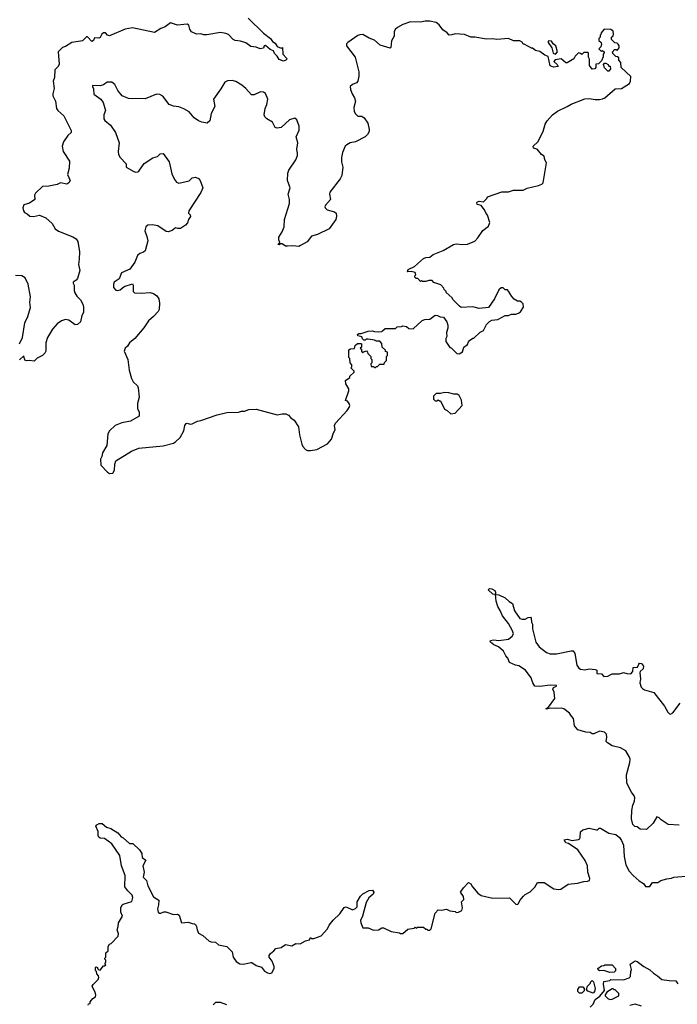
# Model space of a CAD drawing. Extents: x 2293139 to 2515392, y 824115 to 1006937.
# Tile 332 of 417: x 2450526 to 2456808, y 844713 to 854123. Entities that reach past the tile are written whole.
import ezdxf

# ---------------------------------------------------------------- set-up
doc = ezdxf.new("R2010")
doc.units = 0

msp = doc.modelspace()

# ---------------------------------------------------------------- linework, layer by layer
at = {"layer": '0CON10XD'}
for points in [[(2452709.3, 854139.3), (2452855.8, 853995), (2452922.1, 853942.1), (2452940, 853915), (2452967.7, 853897.7), (2452987, 853867), (2453025, 853850), (2453036.4, 853856.4), (2453040, 853795), (2453075.7, 853755.7), (2453077.1, 853745), (2453070, 853735), (2453045, 853726.9), (2453004.3, 853744.3), (2452986.2, 853776.2), (2452961.2, 853801.2), (2452951.2, 853825), (2452917.7, 853837.7), (2452875, 853876.7), (2452860, 853875), (2452855, 853850), (2452823.6, 853843.6), (2452785, 853860), (2452735, 853866.7), (2452685, 853902.5), (2452635, 853916.9), (2452583.2, 853923.2), (2452563.8, 853935), (2452520.3, 853980.3), (2452495, 853992.5), (2452445, 854001.2), (2452315, 853980), (2452285, 853980), (2452255, 853988.8), (2452216.4, 853986.4), (2452167.7, 854007.7), (2452152.5, 854032.5), (2452140.8, 854070.8), (2452125, 854081.2), (2452035, 854071.5), (2451966.4, 854093.6), (2451915, 854056.2), (2451875, 854040), (2451815, 854002), (2451605, 854044), (2451535, 854033.3), (2451385, 853967.5), (2451363.9, 853973.9), (2451345, 853997.5), (2451325, 853997.5), (2451310, 853985), (2451295.8, 853954.2), (2451281.7, 853948.3), (2451239.3, 853950.7), (2451230, 853925), (2451215, 853913.8), (2451175, 853960), (2451165, 853960), (2451125, 853922.5), (2451024.1, 853905.9), (2450965, 853867.5), (2450933.9, 853856.1), (2450893, 853817), (2450903, 853697), (2450893, 853677), (2450862.5, 853645), (2450858.3, 853571.7), (2450846, 853535), (2450855.8, 853465), (2450841.2, 853415), (2450841.2, 853395), (2450868.8, 853345), (2450876.7, 853275), (2450890, 853255), (2450946.2, 853205), (2451018.8, 853065), (2451016.7, 853045), (2450985, 853016.7), (2450944, 852955), (2450933.1, 852915), (2450942.7, 852862.7), (2451001.7, 852771.7), (2450997.5, 852705), (2450981.5, 852645), (2451009.5, 852585), (2450995, 852563.1), (2450975, 852551.4), (2450915, 852563.3), (2450885, 852548.8), (2450805, 852532), (2450745, 852530), (2450676.2, 852465), (2450668.8, 852445), (2450670, 852405), (2450620.7, 852369.3), (2450566.4, 852353.6), (2450556.2, 852325), (2450561.2, 852295), (2450570.5, 852280.5), (2450597.3, 852267.3), (2450624.2, 852244.2), (2450657.7, 852242.3), (2450715, 852253.8), (2450775, 852230), (2450835.6, 852175.6), (2450864.3, 852124.3), (2450895, 852102), (2451035, 852048.8), (2451065, 852028.8), (2451080.6, 852005), (2451097.8, 851905), (2451095.5, 851834.5), (2451086.9, 851785), (2451101.9, 851725), (2451078.9, 851651.1), (2451065, 851633.3), (2451037.5, 851615), (2451037.5, 851605), (2451046.4, 851586.4), (2451046.2, 851535), (2451053.2, 851513.2), (2451070.9, 851480.9), (2451107.5, 851445), (2451129.2, 851405), (2451136.7, 851375), (2451136, 851325), (2451118.8, 851295), (2451106.7, 851235), (2451079.5, 851210.5), (2451055, 851208), (2450995, 851250), (2450965, 851257.1), (2450925.5, 851244.5), (2450883.7, 851216.3), (2450838.1, 851165), (2450790, 851085), (2450775.8, 851035), (2450777.1, 850955), (2450766, 850935), (2450743.8, 850915), (2450691.4, 850888.6), (2450665, 850860), (2450615, 850867.5), (2450595, 850862.5), (2450575, 850870), (2450565, 850910), (2450525, 850873.8)], [(2451415, 849790), (2451433, 849817), (2451433.3, 849875), (2451443.6, 849906.4), (2451595, 850000), (2451665, 850026.7), (2451895, 850051.2), (2451995, 850076.7), (2452015, 850087.5), (2452058.3, 850131.7), (2452093.3, 850195), (2452103.8, 850245), (2452115, 850262.5), (2452125, 850267.5), (2452155, 850257.5), (2452175, 850260), (2452225, 850287.5), (2452255, 850292.5), (2452413.6, 850346.4), (2452505, 850367.5), (2452615, 850372.5), (2452645, 850382.5), (2452675, 850382.5), (2452713.6, 850396.4), (2452785, 850402.5), (2452985, 850347.5), (2453035, 850357.5), (2453070, 850355), (2453095, 850342.5), (2453117, 850317), (2453147.5, 850295), (2453190.7, 850230.7), (2453200, 850155), (2453220, 850065), (2453230, 850045), (2453255, 850016.2), (2453275, 850006.2), (2453305, 850006.2), (2453365, 850014), (2453465, 850070), (2453503.8, 850115), (2453522.5, 850175), (2453540.8, 850205), (2453534.5, 850245), (2453542.6, 850267.4), (2453655, 850387.5), (2453673.6, 850416.4), (2453680, 850435), (2453673.6, 850453.6), (2453656.4, 850476.4), (2453640, 850485), (2453670, 850575), (2453670, 850595), (2453643, 850643), (2453640, 850675), (2453680, 850705), (2453680, 850715), (2453720, 850755), (2453720, 850765), (2453690, 850795), (2453700, 850805), (2453700, 850825), (2453683, 850843), (2453680, 850885), (2453670, 850895), (2453671.7, 850968.3), (2453685, 850977.5), (2453725, 850980), (2453731.7, 851008.3), (2453751.7, 851028.3), (2453785, 851030), (2453790, 851025), (2453790, 850995), (2453780, 850985), (2453790, 850975), (2453791.7, 850951.7), (2453805, 850940), (2453811.7, 850948.3), (2453838.3, 850958.3), (2453850, 850945), (2453851.7, 850931.7), (2453880, 850905), (2453880, 850885), (2453890, 850875), (2453890, 850845), (2453880, 850835), (2453885, 850810), (2453905, 850810), (2453915, 850800), (2453925, 850800), (2453935, 850810), (2453945, 850810), (2453965, 850830), (2454008.3, 850831.7), (2454011.7, 850848.3), (2454030, 850865), (2454030, 850905), (2454040, 850915), (2454040, 850945), (2454021.7, 850951.7), (2454020, 850965), (2453990, 850995), (2453985, 851030), (2453965, 851050), (2453935, 851050), (2453915, 851060), (2453855, 851070), (2453835, 851070), (2453825, 851060), (2453815, 851060), (2453801.7, 851071.7), (2453793, 851093), (2453755, 851102.5), (2453752.5, 851115), (2453765, 851123.3), (2453786.7, 851123.3), (2453855, 851147.5), (2453895, 851150), (2453915, 851142.5), (2453955, 851140), (2453985, 851142.5), (2453991.7, 851148.3), (2454018.3, 851171.7), (2454115, 851172.5), (2454133, 851187), (2454175, 851190), (2454185, 851197.5), (2454221.7, 851191.7), (2454243, 851173), (2454285, 851170), (2454371.7, 851248.3), (2454395, 851257.5), (2454445, 851262.5), (2454495, 851300), (2454517, 851297), (2454543, 851283), (2454575, 851280), (2454607, 851237), (2454617.5, 851205), (2454617.5, 851175), (2454603, 851133), (2454607.5, 851095), (2454597.5, 851075), (2454598.3, 851048.3), (2454635, 850990), (2454648.3, 850988.3), (2454701.7, 850931.7), (2454725, 850930), (2454755, 850950), (2454770, 850995), (2454805, 851020), (2454812.5, 851045), (2454823.6, 851056.4), (2454855, 851080), (2454865, 851080), (2454925, 851137.5), (2454956.4, 851153.6), (2454985, 851210), (2455015, 851240), (2455035, 851250), (2455095, 851257.5), (2455165, 851297.5), (2455195, 851297.5), (2455225, 851310), (2455265, 851310), (2455291.7, 851318.3), (2455309.3, 851330.7), (2455340, 851375), (2455337, 851407), (2455320, 851425), (2455305, 851432.5), (2455283, 851433), (2455250.7, 851450.7), (2455227, 851477), (2455195, 851530), (2455185, 851540), (2455165, 851540), (2455145, 851560), (2455125, 851560), (2455105, 851540), (2455062.5, 851455), (2455005, 851372.5), (2454915, 851362.5), (2454855, 851377.5), (2454745, 851372.5), (2454727.5, 851385), (2454665, 851450), (2454656.4, 851466.4), (2454600, 851515), (2454600, 851525), (2454580, 851545), (2454578.3, 851558.3), (2454548.3, 851588.3), (2454483, 851613), (2454465, 851630), (2454435, 851630), (2454405, 851620), (2454375, 851620), (2454365, 851630), (2454355, 851620), (2454328.3, 851648.3), (2454315, 851650), (2454301.7, 851661.7), (2454300, 851675), (2454310, 851685), (2454305, 851707.5), (2454265, 851716.7), (2454230, 851715), (2454237.5, 851735), (2454297.5, 851765), (2454385, 851840), (2454405, 851850), (2454445, 851852.5), (2454475, 851880), (2454571.7, 851918.3), (2454670, 851975), (2454695, 851980), (2454755, 851973.3), (2454803, 851977), (2454873, 852007), (2454903, 852037), (2454950.7, 852109.3), (2455005, 852150), (2455017.5, 852185), (2454996.7, 852255), (2454981.7, 852271.7), (2454966.7, 852305), (2454936.2, 852346.2), (2454897.8, 852357.8), (2454892.5, 852375), (2454898.1, 852381.9), (2454915, 852387.5), (2454957, 852383), (2454990, 852415), (2454995, 852430), (2455130.7, 852479.3), (2455195, 852477.5), (2455245, 852492.5), (2455336.7, 852493.3), (2455375, 852512.5), (2455481.7, 852538.3), (2455515, 852552.5), (2455526.2, 852565), (2455560, 852755), (2455543, 852783), (2455535, 852820), (2455510, 852835), (2455470, 852885), (2455436, 852896), (2455432, 852915), (2455477.5, 852955), (2455525.9, 853054.1), (2455546.7, 853125), (2455565, 853157.5), (2455615, 853212.5), (2455665, 853250), (2455757.7, 853292.3), (2455795, 853316.7), (2455924.2, 853365.8), (2455965, 853370.8), (2456025, 853360), (2456065, 853360), (2456095, 853366.7), (2456115, 853377.5), (2456215, 853462.5), (2456275, 853466.7), (2456352.5, 853515), (2456362.5, 853535), (2456365, 853580), (2456272.5, 853665), (2456267.5, 853715), (2456250, 853735), (2456248.3, 853758.3), (2456238.3, 853768.3), (2456221.7, 853771.7), (2456191.7, 853801.7), (2456190, 853815), (2456195, 853820), (2456205, 853840), (2456225, 853840), (2456235, 853830), (2456252.5, 853855), (2456252.5, 853875), (2456245, 853890), (2456235, 853900), (2456211.7, 853901.7), (2456180, 853935), (2456180, 853955), (2456195, 853970), (2456200, 853985), (2456196.7, 854015), (2456175, 854028.8), (2456108.3, 854031.7), (2456081.7, 853998.3), (2456078.3, 853981.7), (2456070, 853975), (2456070, 853955), (2456060, 853945), (2456060, 853925), (2456080, 853905), (2456083.3, 853885), (2456077, 853863), (2456060, 853845), (2456085, 853820), (2456095, 853830), (2456110, 853815), (2456110, 853805), (2456100, 853795), (2456101.7, 853768.3), (2456085, 853730), (2456055, 853700), (2456031.7, 853698.3), (2456030, 853665), (2456020, 853655), (2455995, 853650), (2455970, 853685), (2455970, 853745), (2455960, 853765), (2455960, 853805), (2455955, 853810), (2455915, 853810), (2455895, 853790), (2455885, 853800), (2455863, 853807), (2455832.5, 853775), (2455819.3, 853750.7), (2455755, 853712.5), (2455745, 853712.5), (2455697.9, 853747.9), (2455641.4, 853738.6), (2455630, 853725), (2455660, 853695), (2455670, 853675), (2455625, 853670), (2455593.8, 853683.8), (2455575, 853770), (2455543, 853783), (2455495, 853820), (2455455, 853830), (2455425, 853850), (2455415, 853850), (2455345, 853890), (2455335, 853890), (2455325, 853910), (2455305, 853920), (2455245, 853922.5), (2455195, 853942.5), (2455085, 853933.3), (2455045, 853940), (2454985, 853936.7), (2454875, 853957.5), (2454835, 853957.5), (2454775, 853982.5), (2454685, 853987.5), (2454655, 853977.5), (2454630, 853975), (2454609.3, 853999.3), (2454567.5, 854025), (2454533, 854073), (2454505, 854097.5), (2454445, 854110), (2454399.3, 854109.3), (2454355, 854098.8), (2454258.3, 854101.7), (2454185, 854076), (2454135, 854050), (2454111.7, 854028.3), (2454103.9, 854006.1), (2454103.3, 853965), (2454078.3, 853921.7), (2454072.5, 853857.5), (2454065, 853852.5), (2453969.3, 853879.3), (2453916.1, 853926.1), (2453866.1, 853946.1), (2453805, 853981.2), (2453775, 853979.2), (2453755, 853970.8), (2453660, 853905), (2453648.3, 853891.7), (2453646.7, 853875), (2453731.2, 853765), (2453766.7, 853625), (2453767, 853583), (2453755.6, 853534.4), (2453745, 853521.2), (2453705, 853503.3), (2453683.3, 853485), (2453686, 853456), (2453700.8, 853415), (2453725.5, 853375.5), (2453735.5, 853345.5), (2453718.9, 853285), (2453722.2, 853245), (2453733.6, 853223.6), (2453755, 853202.5), (2453795, 853202), (2453818, 853185), (2453851.1, 853135), (2453865.8, 853075), (2453863.8, 853055), (2453848.8, 853025), (2453825.7, 853004.3), (2453732.5, 852957.5), (2453684.2, 852945.8), (2453651.2, 852928.8), (2453635.8, 852914.2), (2453611.4, 852855), (2453600, 852805), (2453600.6, 852765), (2453611.9, 852715), (2453602.9, 852635), (2453586.3, 852603.7), (2453489.4, 852475), (2453486.5, 852455), (2453494.2, 852405), (2453448.3, 852351.7), (2453442, 852335), (2453444.5, 852324.5), (2453464.6, 852304.6), (2453535, 852286), (2453548.8, 852275), (2453553.8, 852245), (2453545.8, 852214.2), (2453481.2, 852125), (2453370.3, 852069.7), (2453312.5, 852055), (2453271.2, 851998.8), (2453210, 851965), (2453193, 851957), (2453135, 851963.3), (2453085, 851958.8), (2453065, 851960), (2453035, 851982.5), (2453018.3, 851981.7), (2453005, 851970), (2452992.5, 851975), (2453010, 851995), (2453000.7, 852020.7), (2453001.2, 852045), (2453034, 852095), (2453054, 852145), (2453056, 852215), (2453102.1, 852367.9), (2453104.4, 852405), (2453090, 852455), (2453110.8, 852515), (2453084.2, 852585), (2453087.8, 852655), (2453098.1, 852685), (2453164.3, 852785), (2453179.2, 852825), (2453180.8, 852845), (2453172, 852885), (2453184.3, 852945), (2453168.6, 853005), (2453195, 853067.5), (2453195.6, 853105), (2453174.3, 853165), (2453155, 853182.5), (2453105, 853165.7), (2453025, 853092.9), (2452985, 853088), (2452965, 853093.8), (2452942, 853145), (2452888, 853175), (2452868, 853195), (2452860, 853215), (2452870, 853275), (2452888.4, 853311.6), (2452895.8, 853365), (2452875, 853416.5), (2452855, 853431.5), (2452825.4, 853434.6), (2452765, 853406.5), (2452740, 853405), (2452685.4, 853465), (2452646.9, 853496.9), (2452591.4, 853531.4), (2452555, 853541.9), (2452510.9, 853539.1), (2452484.5, 853525.5), (2452448.8, 853461.2), (2452376.7, 853365), (2452390, 853295), (2452354.2, 853225.8), (2452343.6, 853156.4), (2452316.1, 853133.9), (2452265, 853144.2), (2452235, 853158), (2452194, 853185), (2452145, 853241.4), (2452095, 853272), (2452045, 853291.2), (2451995, 853296.2), (2451955, 853314), (2451893.5, 853393.5), (2451865, 853409.2), (2451832.3, 853412.3)], [(2455645, 853794.4), (2455663.8, 853815), (2455647.5, 853875), (2455622.3, 853892.3), (2455605, 853916.7), (2455579.3, 853920.7), (2455573.8, 853915), (2455576.2, 853905), (2455611.2, 853855), (2455622.9, 853802.9), (2455645, 853794.4)], [(2456145, 853630), (2456113, 853663), (2456102.5, 853695), (2456113, 853707), (2456127, 853707), (2456146.4, 853696.4), (2456155, 853680), (2456168.3, 853678.3), (2456170, 853655), (2456155, 853632.5), (2456145, 853630)], [(2451832.3, 853412.3), (2451725, 853366.2), (2451565, 853370.8), (2451505, 853396.2), (2451465, 853447.5), (2451433.8, 853505), (2451405.7, 853525.7), (2451363, 853527), (2451325, 853501.2), (2451295, 853491.2), (2451221.2, 853495), (2451220, 853485), (2451232, 853462), (2451235, 853410), (2451302.4, 853362.4), (2451322.6, 853332.6), (2451345.7, 853255), (2451329.2, 853215), (2451329.2, 853175), (2451338.9, 853158.9), (2451394.2, 853115), (2451440, 853045), (2451476, 852945), (2451467.1, 852865), (2451470, 852835), (2451485, 852806.7), (2451543.3, 852745), (2451543.8, 852715), (2451615, 852671.9), (2451635, 852665.8), (2451655, 852669.2), (2451665.3, 852674.7), (2451715, 852749.5), (2451797.7, 852802.3), (2451842.5, 852815), (2451869.3, 852840.7), (2451895, 852843.3), (2451955, 852763.3), (2451979.2, 852649.2), (2452005.6, 852595.6), (2452025, 852571.2), (2452045, 852562), (2452145, 852582.5), (2452175, 852613.3), (2452205, 852618.8), (2452233.3, 852605), (2452248.8, 852585), (2452274.2, 852515), (2452257.9, 852472.1), (2452141.2, 852295), (2452137.5, 852275), (2452155, 852257.5), (2452156.1, 852243.9), (2452137.5, 852215), (2452128.3, 852181.7), (2452110, 852160), (2452061.7, 852128.3), (2452036.4, 852126.4), (2452015, 852132.5), (2451981.5, 852108.5), (2451945, 852094.3), (2451925, 852099.4), (2451844.5, 852154.5), (2451795, 852162.1), (2451751.2, 852158.8), (2451732, 852145), (2451720, 852105), (2451741.4, 852051.4), (2451749.5, 852010.5), (2451726.1, 851913.9), (2451709.5, 851900.5), (2451675, 851890), (2451651.2, 851868.8), (2451626, 851805), (2451579.6, 851740.4), (2451497, 851703), (2451475, 851646.7), (2451430, 851615), (2451422, 851595), (2451422, 851565), (2451445, 851538), (2451465, 851534.5), (2451487.1, 851542.9), (2451525, 851572.5), (2451605, 851597.5), (2451611.1, 851585), (2451610.4, 851525), (2451622.8, 851512.8), (2451685, 851508.1), (2451773.2, 851516.8), (2451805, 851506.7), (2451835, 851484.2), (2451854.4, 851454.4), (2451862.5, 851415), (2451857.5, 851355), (2451848.6, 851335), (2451804.4, 851285.6), (2451755, 851246.2), (2451711.7, 851178.3), (2451624.5, 851075.5), (2451573.8, 851035), (2451555.8, 851004.2), (2451533.3, 850985), (2451522.5, 850955), (2451560, 850875), (2451573.3, 850775), (2451592.5, 850695), (2451610.7, 850660.7), (2451650, 850625), (2451656.4, 850606.4), (2451666.7, 850515), (2451650, 850455), (2451650, 850435), (2451652.5, 850405), (2451667.5, 850375), (2451667.5, 850335), (2451585, 850287.5), (2451500.7, 850269.3), (2451436.4, 850243.6), (2451382.5, 850195), (2451367.5, 850165), (2451357.5, 850055), (2451317.5, 849985), (2451311.7, 849948.3), (2451298.3, 849921.7), (2451302.5, 849865), (2451365, 849797.5), (2451385, 849787.5), (2451415, 849790)], [(2450522.5, 851025), (2450553.9, 851086.1), (2450576.2, 851225), (2450603.9, 851286.1), (2450628, 851372), (2450624.2, 851425), (2450628.8, 851475), (2450606, 851595), (2450578.8, 851655), (2450545, 851674.2), (2450485, 851678)], [(2454645, 850357.5), (2454685, 850362.5), (2454753, 850437), (2454747, 850487), (2454723, 850533), (2454705, 850543.3), (2454675, 850543.3), (2454625, 850557.5), (2454585, 850560), (2454545, 850550), (2454505, 850550), (2454480, 850525), (2454480, 850495), (2454495, 850480), (2454515, 850480), (2454525, 850490), (2454535, 850480), (2454545, 850480), (2454585, 850402.5), (2454609.3, 850389.3), (2454645, 850357.5)], [(2456825, 846424.4), (2456721.1, 846431.1), (2456654, 846475), (2456635, 846496.2), (2456613.8, 846506.2), (2456577.5, 846445), (2456515, 846382.5), (2456455, 846387.5), (2456425, 846410), (2456403, 846413), (2456383, 846433), (2456370, 846485), (2456373.3, 846565), (2456383.3, 846615), (2456400, 846655), (2456402, 846685), (2456397.5, 846705), (2456370.4, 846740.4), (2456326.1, 846826.1), (2456322.7, 846907.3), (2456354.6, 847025), (2456357.1, 847055), (2456352.5, 847075), (2456315.9, 847135.9), (2456265, 847163.3), (2456185, 847183.3), (2456140.7, 847210.7), (2456127.5, 847225), (2456136.7, 847265), (2456132.5, 847295), (2456113.6, 847313.6), (2456065, 847323.3), (2456011.7, 847298.3), (2455995, 847297.5), (2455975, 847310), (2455935, 847313.3), (2455857.5, 847335), (2455826.7, 847375), (2455817.5, 847445), (2455796.4, 847466.4), (2455780, 847495), (2455725, 847535.6), (2455703, 847543), (2455645, 847539.5), (2455596, 847544), (2455571.7, 847538.3), (2455555, 847532.5), (2455555, 847540), (2455578.3, 847551.7), (2455638.8, 847635), (2455633.3, 847695), (2455618.8, 847725), (2455625, 847740), (2455655, 847753.8), (2455655, 847760), (2455595, 847764), (2455495, 847750), (2455447.5, 847755), (2455426.7, 847785), (2455413.6, 847833.6), (2455356.7, 847905), (2455295, 847946.7), (2455263.6, 847953.6), (2455205, 847980), (2455190.7, 848020.7), (2455170, 848045), (2455149.3, 848089.3), (2455100.7, 848130.7), (2455055, 848148.8), (2455022.5, 848175), (2455020, 848185), (2455025, 848190), (2455053.9, 848196.1), (2455105, 848188.8), (2455195, 848204), (2455229.5, 848230.5), (2455243.8, 848255), (2455235, 848282.5), (2455195, 848353.3), (2455137.5, 848425), (2455117.7, 848477.7), (2455093.3, 848515), (2455076.7, 848565), (2455070, 848630), (2455045, 848632.5), (2455000, 848675), (2455015, 848687.5), (2455035, 848682.5), (2455065, 848667.5), (2455071.7, 848651.7), (2455070, 848630), (2455105, 848628), (2455165, 848597.5), (2455202.2, 848562.2), (2455233.3, 848545), (2455253.8, 848475), (2455305, 848401.2), (2455325, 848393.8), (2455355, 848394), (2455385, 848411.2), (2455405, 848413.3), (2455412.5, 848402.5), (2455415.7, 848365.7), (2455424.3, 848345), (2455425, 848300), (2455458, 848175), (2455488.8, 848128.8), (2455557.5, 848075), (2455595, 848063.8), (2455655, 848061.2), (2455795, 848092), (2455815, 848090), (2455830, 848065), (2455847.5, 847955), (2455867, 847927), (2455885, 847917.5), (2455925, 847910), (2455965, 847920), (2456025, 847912.5), (2456040, 847905), (2456040, 847875), (2456085, 847872.5), (2456105, 847847.5), (2456145, 847848.8), (2456185, 847871.2), (2456257.3, 847872.7), (2456295, 847883.3), (2456325, 847874), (2456365, 847871.4), (2456384.2, 847895), (2456387, 847933), (2456426.7, 847935), (2456440.8, 847965), (2456447.7, 847972.3), (2456465, 847971.2), (2456486, 847945), (2456481.2, 847918.8), (2456455, 847892.5), (2456450.4, 847879.5), (2456456.2, 847825), (2456450, 847785), (2456464.3, 847744.3), (2456475, 847730), (2456495, 847718.8), (2456585, 847692.5), (2456685, 847562.5), (2456717.5, 847505), (2456735, 847490), (2456745, 847487.5), (2456765, 847497.5), (2456835, 847590)], [(2451180, 844705), (2451181.7, 844718.3), (2451198.3, 844721.7), (2451200, 844735), (2451225, 844770), (2451250, 844785), (2451252.5, 844805), (2451246.7, 844825), (2451217.5, 844885), (2451227, 844903), (2451275, 844950), (2451281.7, 844968.3), (2451277.5, 844985), (2451262.5, 845005), (2451260, 845025), (2451250, 845035), (2451250, 845065), (2451255, 845070), (2451270, 845065), (2451270, 845055), (2451281.7, 845041.7), (2451295, 845040), (2451325, 845080), (2451335, 845080), (2451348.3, 845091.7), (2451340, 845105), (2451350, 845115), (2451350, 845135), (2451340, 845145), (2451340, 845155), (2451350, 845165), (2451350, 845205), (2451370, 845225), (2451372.5, 845265), (2451383.6, 845286.4), (2451400, 845295), (2451467.5, 845365), (2451470, 845385), (2451457.5, 845425), (2451467.5, 845455), (2451468.3, 845491.7), (2451507.5, 845555), (2451492.5, 845595), (2451491.2, 845635), (2451505, 845662.5), (2451515, 845670), (2451595.8, 845694.2), (2451608, 845735), (2451601.2, 845755), (2451557.6, 845797.6), (2451531.2, 845835), (2451532.2, 845945), (2451500, 846035), (2451482, 846135), (2451406.7, 846246.7), (2451335, 846298.8), (2451295, 846302), (2451280.9, 846310.9), (2451274.4, 846325), (2451276.2, 846365), (2451252.5, 846415), (2451261.7, 846428.3), (2451285, 846440), (2451315, 846440), (2451355, 846407.5), (2451395, 846392.5), (2451463, 846353), (2451495, 846312.5), (2451515, 846302.5), (2451575, 846250), (2451608.3, 846248.3), (2451669.3, 846189.3), (2451692.5, 846155), (2451697.5, 846115), (2451731.7, 846091.7), (2451700.8, 846035), (2451715.6, 845975), (2451706.6, 845926.6), (2451737.3, 845895), (2451750.9, 845845), (2451805, 845738.8), (2451855, 845707.5), (2451853.1, 845665), (2451842.9, 845625), (2451847.5, 845595), (2451860, 845585), (2451875, 845583.8), (2451904, 845596), (2451923.6, 845596.4), (2451995, 845571.2), (2452035, 845573.3), (2452050, 845565), (2452071.7, 845491.7), (2452135, 845496.7), (2452173.9, 845483.9), (2452195, 845483.3), (2452206.7, 845475), (2452215.9, 845455.9), (2452220, 845425), (2452235, 845392.5), (2452275, 845370), (2452337.3, 845317.3), (2452355, 845310), (2452395, 845307.5), (2452425, 845281.2), (2452505.4, 845265.4), (2452556, 845215), (2452566.2, 845165), (2452592.4, 845122.4), (2452629.1, 845099.1), (2452665, 845097.8), (2452733.6, 845113.6), (2452745, 845111.2), (2452785, 845082.5), (2452837.3, 845067.3), (2452865, 845030), (2452892.3, 845012.3), (2452915, 845006.2), (2452936.1, 845013.9), (2452956, 845054), (2452956.2, 845075), (2452938.8, 845125), (2452908.8, 845165), (2452909.3, 845180.7), (2452920.7, 845199.3), (2452955, 845222.5), (2452973.6, 845246.4), (2453025, 845256.7), (2453065, 845284), (2453125, 845272.5), (2453165, 845292.5), (2453205, 845290), (2453255, 845318.8), (2453295, 845330), (2453305, 845350), (2453312.5, 845342.5), (2453335, 845342.5), (2453405, 845367.5), (2453466.7, 845435), (2453481.7, 845468.3), (2453522, 845518), (2453583.9, 845576.1), (2453625, 845636.7), (2453645, 845643.8), (2453705, 845615.8), (2453735, 845627.5), (2453748.9, 845645), (2453748.9, 845691.1), (2453782.5, 845747.5), (2453805, 845768.8), (2453865, 845802), (2453895, 845804), (2453908.6, 845785), (2453902.5, 845765), (2453860.6, 845729.4), (2453834.4, 845685), (2453801.4, 845555), (2453783.1, 845515), (2453785, 845492.5), (2453805, 845443.3), (2453855, 845442.5), (2453905, 845420), (2453955, 845423.3), (2453985, 845442.5), (2454003, 845443), (2454075, 845407.5), (2454155, 845397.5), (2454165, 845390), (2454185, 845390), (2454235, 845430), (2454295, 845440), (2454305, 845450), (2454315, 845440), (2454325, 845450), (2454385, 845450), (2454405, 845430), (2454415, 845430), (2454425, 845420), (2454445, 845420), (2454457.5, 845435), (2454496.7, 845585), (2454525, 845616.2), (2454555, 845613.3), (2454605, 845622.5), (2454635, 845607.5), (2454685, 845600), (2454695, 845590), (2454717, 845593), (2454750, 845610), (2454757.5, 845635), (2454748.3, 845691.7), (2454767.5, 845715), (2454767, 845743), (2454737.5, 845785), (2454765, 845827.5), (2454813, 845877), (2454837.5, 845865), (2454852.5, 845835), (2454903.3, 845775), (2454935, 845753.3), (2455046.4, 845726.4), (2455205, 845730), (2455265, 845670), (2455281.7, 845668.3), (2455290, 845675)], [(2455290, 845675), (2455302.5, 845705), (2455337.5, 845745), (2455355, 845762.5), (2455403, 845787), (2455446.4, 845833.6), (2455473, 845877), (2455535, 845877.5), (2455630, 845815), (2455675, 845810), (2455695, 845813.3), (2455765, 845860), (2455855, 845870), (2455915, 845887.5), (2455951.7, 845888.3), (2455970, 845895), (2455972.5, 845915), (2455953.8, 845975), (2455951.2, 846035), (2455927.5, 846087.5), (2455859.5, 846189.5), (2455768.9, 846248.9), (2455745, 846257.1), (2455727.5, 846285), (2455755, 846290.8), (2455805, 846280), (2455865, 846287.5), (2455876.4, 846293.6), (2455881.7, 846308.3), (2455885, 846360), (2455905, 846380), (2455965, 846397.5), (2456035, 846380), (2456045, 846380), (2456063, 846397), (2456075, 846397.5), (2456155, 846347.5), (2456220, 846335), (2456256.4, 846306.4), (2456275, 846280), (2456293.3, 846235), (2456300, 846125), (2456316.7, 846045), (2456347.5, 845985), (2456387.5, 845945), (2456445, 845892.5), (2456486.4, 845866.4), (2456505, 845840), (2456545, 845840), (2456573, 845877), (2456621.7, 845878.3), (2456650, 845895), (2456707, 845913), (2456753, 845917), (2456775, 845926.7), (2456931.7, 845941.7)], [(2455975, 844686.7), (2456006, 844714), (2456025, 844760), (2456069.3, 844790.7), (2456112.5, 844845), (2456103, 844907), (2456105, 844930), (2456165, 844940), (2456175, 844950), (2456295, 844947.5), (2456350, 844965), (2456361.7, 844978.3), (2456363.3, 845025), (2456370, 845045), (2456357.5, 845095), (2456405, 845130), (2456425, 845123.3), (2456490, 845075), (2456545, 845043.3), (2456579.6, 845009.5), (2456620, 844985), (2456660.4, 844950.5), (2456729.3, 844939.3), (2456795, 844937.5), (2456815, 844907.5)], [(2456165, 845017.5), (2456105, 845036.7), (2456065, 845032.5), (2456051.7, 845041.7), (2456050, 845055), (2456085, 845080), (2456107, 845083), (2456115, 845090), (2456185, 845090), (2456217.5, 845055), (2456217, 845033), (2456205, 845020), (2456165, 845017.5)], [(2455895, 844820), (2455875, 844820), (2455857.5, 844835), (2455857.5, 844855), (2455875, 844880), (2455905, 844880), (2455920, 844865), (2455918.3, 844841.7), (2455895, 844820)], [(2456005, 844820), (2455955, 844840), (2455940, 844855), (2455950, 844885), (2455980, 844915), (2455980, 844925), (2455995, 844940), (2456006.4, 844926.4), (2456022.5, 844865), (2456017.5, 844835), (2456005, 844820)], [(2456165, 844757.5), (2456185, 844762.5), (2456250, 844795), (2456250, 844815), (2456215, 844850), (2456205, 844850), (2456195, 844860), (2456185, 844860), (2456135, 844830), (2456120, 844805), (2456120, 844795), (2456145, 844767.5), (2456165, 844757.5)], [(2452505, 844708.8), (2452445, 844731.2), (2452405, 844731.2), (2452395, 844730), (2452373, 844707)], [(2456465, 844696.7), (2456405, 844713.3), (2456355, 844700.8)]]:
    msp.add_lwpolyline(points, dxfattribs=at)

doc.saveas('drawing.dxf')
